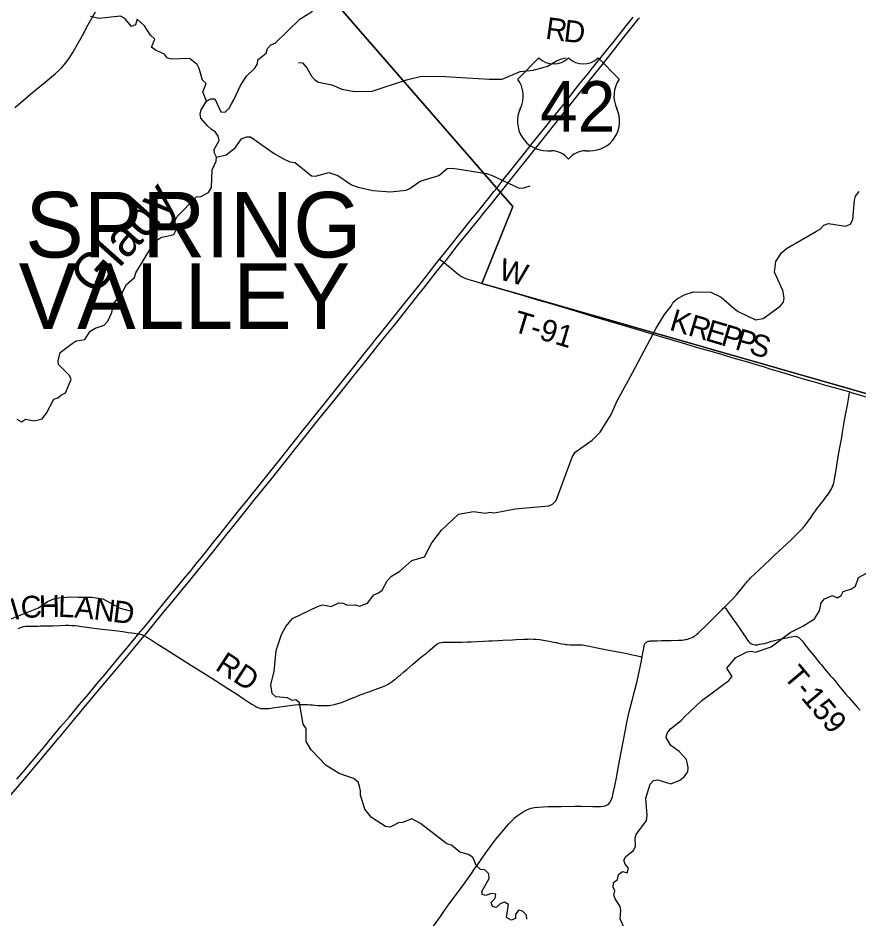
# Model space of a CAD drawing. Extents: x 1410790 to 1770854, y 448063 to 770588.
# Drawn here: x 1548426 to 1559967, y 591590 to 603957 of the extents above; entities that cross this region are included whole.
import ezdxf

# ---------------------------------------------------------------- set-up
doc = ezdxf.new("R2010")
doc.units = 0
for name, color, linetype in [('GM_X_County_Road', 7, 'Continuous'), ('GM_X_Minor_River', 7, 'Continuous'), ('GM_X_Minor_River_Text', 7, 'Continuous'), ('GM_X_Township', 7, 'Continuous'), ('GM_X_Township_Road', 7, 'Continuous'), ('GM_X_Township_Road_Text', 7, 'Continuous'), ('GM_X_Township_Text', 7, 'Continuous'), ('GM_X_US_Location', 7, 'Continuous'), ('GM_X_US_Route', 7, 'Continuous'), ('GM_X_US_Shield', 7, 'Continuous')]:
    doc.layers.add(name, color=color, linetype=linetype)

msp = doc.modelspace()

# ---------------------------------------------------------------- linework, layer by layer
at = {"layer": 'GM_X_County_Road'}
msp.add_lwpolyline([(1548381, 602731), (1548460, 602795), (1548604, 602915), (1548798, 603077), (1548940, 603194), (1548991, 603240), (1549028, 603276), (1549061, 603313), (1549097, 603359), (1549134, 603412), (1549178, 603485), (1549254, 603619), (1549310, 603719), (1549386, 603857), (1549488, 604041)], dxfattribs=at)
at = {"layer": 'GM_X_Minor_River'}
for points in [[(1552293, 603940), (1552466, 604053)], [(1548411, 598449), (1548472, 598416), (1548527, 598451), (1548647, 598429), (1548756, 598455), (1548815, 598532), (1548918, 598723), (1548973, 598744), (1549024, 598785), (1549076, 598810), (1549154, 598996), (1549133, 599052), (1548981, 599203), (1548976, 599253), (1549006, 599365), (1549168, 599488), (1549225, 599524), (1549343, 599544), (1549418, 599657), (1549486, 599700), (1549607, 599740), (1549659, 599797), (1549715, 599914), (1549737, 600028), (1549774, 600086), (1549827, 600131), (1549916, 600300), (1550024, 600396), (1550045, 600460), (1550255, 600807), (1550339, 600914), (1550396, 600951), (1550450, 600958), (1550563, 600986), (1550594, 601040), (1550584, 601178), (1550609, 601234), (1550877, 601502), (1550935, 601507), (1551042, 601560), (1551083, 601631), (1551089, 601874), (1551145, 601991), (1551152, 602045), (1551121, 602102), (1551118, 602154), (1551186, 602275), (1551173, 602335), (1551134, 602390), (1551079, 602431), (1551025, 602476), (1550937, 602584), (1550926, 602638), (1550941, 602696), (1551013, 602817), (1551072, 602848), (1551128, 602847), (1551211, 602671), (1551269, 602664), (1551326, 602720), (1551357, 602779), (1551390, 602833), (1551480, 603032), (1551562, 603157), (1551677, 603267), (1551714, 603330), (1551719, 603385), (1551830, 603477), (1551850, 603537), (1551897, 603590), (1551953, 603613), (1552293, 603940)], [(1551013, 602817), (1550963, 602942), (1551009, 603058), (1550958, 603103), (1550913, 603266), (1550885, 603317), (1550779, 603403), (1550534, 603391), (1550476, 603404), (1550435, 603459), (1550314, 603515), (1550260, 603558), (1550304, 603667), (1550245, 603721), (1550161, 603850), (1550060, 603942), (1550037, 603864), (1549982, 603841), (1549941, 603892), (1549892, 603951), (1549832, 603982), (1549533, 603949), (1549419, 603977)], [(1552277, 603345), (1552331, 603340), (1552390, 603275), (1552455, 603159), (1552498, 603109), (1552549, 603078), (1552733, 603040), (1552868, 602982), (1553044, 602947), (1553287, 602955), (1553757, 603109), (1553964, 603158), (1554287, 603156), (1554890, 603118), (1555068, 603119), (1555318, 603223), (1555499, 603240), (1555691, 603298), (1555824, 603372), (1555891, 603395), (1555943, 603410)], [(1551152, 602045), (1551281, 602077), (1551407, 602175), (1551492, 602298), (1551564, 602325), (1551616, 602326), (1551941, 602096), (1552060, 602029), (1552158, 601984), (1552228, 601974), (1552455, 601792), (1552509, 601787), (1552691, 601838), (1552816, 601796), (1553004, 601668), (1553092, 601637), (1553296, 601589), (1553538, 601573), (1553751, 601593), (1553803, 601615), (1553945, 601716), (1554199, 601794), (1554317, 601892), (1554392, 601895), (1554857, 601823), (1554933, 601796), (1555303, 601623), (1555369, 601624), (1555456, 601654)], [(1551970, 595273), (1552043, 595493), (1552103, 595605), (1552193, 595713), (1552543, 595884), (1552607, 595901), (1552723, 595879), (1552828, 595929), (1552886, 595926), (1552942, 595899), (1553054, 595903), (1553112, 595884), (1553223, 595926), (1553309, 596037), (1553372, 596066), (1553423, 596103), (1553493, 596230), (1553552, 596294), (1553664, 596362), (1553832, 596509), (1554006, 596561), (1554103, 596751), (1554236, 596925), (1554469, 597146), (1554678, 597181), (1554842, 597160), (1554902, 597173), (1554966, 597166), (1555250, 597221), (1555712, 597259), (1555762, 597282), (1555813, 597334), (1556030, 597931), (1556071, 597999), (1556303, 598163), (1556415, 598270), (1556567, 598516), (1556644, 598693), (1556858, 599088), (1557183, 599702), (1557296, 599889), (1557390, 600001), (1557417, 600055), (1557476, 600106), (1557582, 600164), (1557695, 600198), (1557933, 600194), (1558074, 600126), (1558256, 599972), (1558307, 599927), (1558548, 599815), (1558651, 599831), (1558884, 600002), (1558929, 600057), (1558942, 600113), (1558920, 600218), (1558808, 600468), (1558826, 600614), (1558903, 600733), (1558970, 600794), (1559383, 601030), (1559435, 601057), (1559486, 601112), (1559549, 601135), (1559781, 601099), (1559852, 601128), (1559883, 601196), (1559905, 601458), (1559920, 601510), (1559969, 601575)], [(1558278, 595180), (1558434, 595256), (1558488, 595265), (1558546, 595250), (1558762, 595324), (1559024, 595520), (1559198, 595607), (1559354, 595709), (1559424, 595820), (1559448, 595930), (1559495, 595985), (1559604, 596029), (1559666, 595996), (1559722, 596029), (1559751, 596085), (1559866, 596121), (1559919, 596156), (1559959, 596278), (1560068, 596336)], [(1547522, 595341), (1547529, 595404), (1547583, 595426), (1547868, 595441), (1548084, 595523), (1548155, 595568), (1548257, 595675), (1548318, 595704), (1548709, 595863), (1548829, 595946), (1548940, 595992), (1549137, 596012), (1549255, 596006), (1549439, 596007), (1549591, 595985), (1549830, 595856), (1549963, 595820)], [(1555407, 591588), (1555404, 591644), (1555347, 591696), (1555295, 591709), (1555252, 591650), (1555255, 591596), (1555194, 591575), (1555129, 591609), (1555155, 591789), (1555101, 591820), (1555043, 591797), (1554990, 591748), (1554936, 591760), (1554919, 591816), (1554972, 591877), (1554981, 591929), (1554926, 591940), (1554847, 591914), (1554795, 591925), (1554794, 591978), (1554892, 592146), (1554885, 592208), (1554830, 592264), (1554774, 592269), (1554713, 592325), (1554689, 592383), (1554668, 592434), (1554606, 592473), (1554487, 592508), (1554373, 592603), (1554313, 592619), (1553950, 592902), (1553832, 592965), (1553702, 592912), (1553646, 592909), (1553533, 592850), (1553471, 592861), (1553279, 592984), (1553185, 593096), (1553127, 593290), (1553125, 593350), (1553114, 593413), (1553093, 593470), (1553028, 593517), (1552831, 593588), (1552653, 593696), (1552449, 593910), (1552382, 594024), (1552379, 594204), (1552337, 594265), (1552291, 594559), (1552240, 594597), (1552187, 594588), (1552126, 594625), (1551964, 594641), (1551913, 594684), (1551894, 594809), (1551943, 594989), (1551970, 595273)], [(1556741, 591479), (1556691, 591592), (1556700, 591704), (1556689, 591759), (1556621, 591867), (1556604, 591921), (1556617, 591975), (1556594, 592026), (1556598, 592090), (1556651, 592133), (1556666, 592201), (1556723, 592241), (1556787, 592222), (1556802, 592286), (1556757, 592341), (1556738, 592396), (1556766, 592447), (1556874, 592529), (1556901, 592588), (1556895, 592699), (1556910, 592751), (1557051, 592940), (1557062, 593008), (1557043, 593249), (1557101, 593440), (1557145, 593491), (1557207, 593500), (1557386, 593443), (1557507, 593497), (1557566, 593539), (1557616, 593609), (1557623, 593671), (1557598, 593779), (1557498, 593890), (1557383, 593973), (1557322, 594083), (1557333, 594139), (1557378, 594200), (1557525, 594315), (1557572, 594366), (1557809, 594591), (1558180, 594863), (1558225, 594916), (1558155, 595034), (1558197, 595087), (1558278, 595180)]]:
    msp.add_lwpolyline(points, dxfattribs=at)
at = {"layer": 'GM_X_Township'}
for points in [[(1552638, 604338), (1555014, 601600), (1555215, 601370), (1554791, 600315), (1559857, 598862), (1560954, 598548), (1562111, 598216), (1562136, 598154), (1562218, 598097), (1563366, 597767), (1564098, 597556), (1564970, 597306), (1566014, 597006), (1566675, 596842), (1569232, 596259), (1568709, 594179), (1568599, 593721), (1568287, 592417), (1568081, 591556)], [(1568081, 591556), (1568287, 592417), (1568599, 593721), (1568709, 594179), (1569232, 596259), (1566675, 596842), (1566014, 597006), (1564970, 597306), (1564098, 597556), (1563366, 597767), (1562218, 598097), (1562136, 598154), (1562111, 598216), (1560954, 598548), (1559857, 598862), (1554791, 600315), (1555215, 601370), (1555014, 601600), (1552638, 604338)]]:
    msp.add_lwpolyline(points, dxfattribs=at)
at = {"layer": 'GM_X_Township_Road'}
for points in [[(1554212, 600647), (1554226, 600636), (1554273, 600599)], [(1554273, 600599), (1554335, 600550), (1554374, 600518), (1554437, 600464), (1554483, 600429), (1554514, 600409)], [(1554514, 600409), (1554519, 600406), (1554547, 600391), (1554581, 600379), (1554675, 600351), (1554940, 600271), (1554990, 600258), (1555056, 600238), (1555182, 600201), (1555248, 600182), (1555315, 600163), (1555365, 600148), (1555449, 600122), (1555496, 600107), (1555603, 600076), (1555676, 600056), (1555782, 600024), (1556011, 599955), (1556337, 599857), (1556558, 599791), (1556791, 599722), (1556960, 599671), (1557151, 599614), (1557277, 599576), (1557418, 599533), (1557525, 599502), (1557661, 599462), (1557780, 599426), (1557901, 599392), (1558046, 599350), (1558109, 599332), (1558235, 599294), (1558337, 599265), (1558436, 599236), (1558537, 599206), (1558650, 599172), (1558759, 599139), (1558891, 599099), (1559023, 599061), (1559070, 599047), (1559189, 599011), (1559268, 598988), (1559372, 598958), (1559520, 598914), (1559624, 598886), (1559757, 598849), (1559826, 598829), (1559840, 598825)], [(1558122, 595872), (1558130, 595880), (1558155, 595904), (1558192, 595939), (1558221, 595970), (1558240, 595991), (1558279, 596035), (1558330, 596095), (1558398, 596179), (1558414, 596199), (1558428, 596214), (1558438, 596227), (1558449, 596239), (1558464, 596256), (1558479, 596271), (1558535, 596325), (1558671, 596453), (1558752, 596531), (1558795, 596571), (1558869, 596640), (1559039, 596800), (1559075, 596834), (1559115, 596872), (1559143, 596899), (1559160, 596917), (1559174, 596932), (1559185, 596944), (1559194, 596954), (1559206, 596969), (1559217, 596982), (1559229, 596997), (1559245, 597018), (1559258, 597036), (1559268, 597049), (1559288, 597075), (1559310, 597107), (1559342, 597156), (1559370, 597194), (1559390, 597221), (1559407, 597243), (1559430, 597272), (1559453, 597303), (1559478, 597335), (1559513, 597382), (1559547, 597428), (1559563, 597450), (1559576, 597471), (1559589, 597494), (1559600, 597516), (1559606, 597529), (1559610, 597539), (1559615, 597554), (1559617, 597562), (1559620, 597574), (1559631, 597627), (1559640, 597678), (1559656, 597781), (1559683, 597940), (1559705, 598063), (1559725, 598174), (1559747, 598299), (1559769, 598437), (1559787, 598532), (1559807, 598645), (1559822, 598724), (1559837, 598813), (1559840, 598825)], [(1559840, 598825), (1559860, 598819), (1560142, 598735), (1560240, 598702), (1560301, 598684), (1560361, 598669), (1560430, 598651), (1560535, 598626), (1560663, 598596), (1560803, 598561), (1560943, 598523), (1561095, 598481), (1561120, 598474), (1561164, 598461), (1561208, 598448), (1561366, 598405), (1561735, 598304), (1561874, 598266), (1562020, 598226), (1562102, 598202), (1562143, 598190), (1562155, 598187)], [(1556990, 595189), (1556999, 595242), (1557008, 595285), (1557017, 595333), (1557019, 595343), (1557020, 595348), (1557022, 595354), (1557024, 595359), (1557027, 595365), (1557030, 595370), (1557033, 595375), (1557036, 595379), (1557039, 595382), (1557045, 595387), (1557051, 595392), (1557057, 595396), (1557063, 595398), (1557068, 595401), (1557074, 595402), (1557082, 595404), (1557092, 595404), (1557106, 595406), (1557129, 595407), (1557152, 595408), (1557191, 595409), (1557258, 595411), (1557296, 595412), (1557391, 595413), (1557490, 595416), (1557517, 595418), (1557542, 595419), (1557563, 595422), (1557581, 595424), (1557596, 595427), (1557612, 595431), (1557627, 595435), (1557637, 595438), (1557651, 595443), (1557664, 595449), (1557685, 595460), (1557704, 595470), (1557721, 595483), (1557738, 595495), (1557765, 595518), (1557803, 595554), (1557845, 595595), (1557914, 595664), (1557979, 595730), (1558003, 595753), (1558087, 595838), (1558099, 595851), (1558115, 595865), (1558122, 595872)], [(1558122, 595872), (1558138, 595850), (1558164, 595815), (1558236, 595710), (1558285, 595641), (1558337, 595566), (1558384, 595499), (1558414, 595452), (1558437, 595416), (1558453, 595395), (1558468, 595381), (1558484, 595369), (1558503, 595361), (1558523, 595356), (1558542, 595353), (1558552, 595353), (1558575, 595355), (1558601, 595360), (1558635, 595365), (1558668, 595372), (1558728, 595390), (1558772, 595403), (1558824, 595417), (1558863, 595426), (1558905, 595436), (1558947, 595444), (1558976, 595450), (1559014, 595459), (1559036, 595464), (1559065, 595468), (1559090, 595470), (1559106, 595468), (1559123, 595464), (1559137, 595457), (1559161, 595437), (1559189, 595406), (1559215, 595372), (1559238, 595341), (1559288, 595277), (1559341, 595210), (1559431, 595102), (1559451, 595077), (1559499, 595018), (1559518, 594995), (1559548, 594961), (1559573, 594931), (1559601, 594899), (1559633, 594863), (1559662, 594825), (1559689, 594792), (1559712, 594764), (1559788, 594676), (1559822, 594634), (1559922, 594521), (1559948, 594492), (1559982, 594456)], [(1548426, 595578), (1548450, 595588), (1548475, 595597), (1548500, 595604), (1548531, 595607), (1548560, 595609), (1548605, 595611), (1548659, 595610), (1548696, 595610), (1548734, 595612), (1548816, 595614), (1548901, 595616), (1548997, 595619), (1549077, 595621), (1549122, 595621), (1549165, 595620), (1549208, 595618), (1549245, 595614), (1549272, 595610), (1549435, 595587), (1549502, 595578), (1549622, 595564), (1549754, 595548), (1549863, 595534), (1549938, 595524), (1549988, 595517), (1550024, 595511), (1550048, 595508), (1550081, 595503)], [(1550081, 595503), (1550104, 595498), (1550123, 595493), (1550142, 595486), (1550159, 595478)], [(1550159, 595478), (1550196, 595456), (1550240, 595429), (1550337, 595367), (1550468, 595285), (1550722, 595123), (1550844, 595046), (1550999, 594948), (1551136, 594862), (1551306, 594752), (1551436, 594669), (1551515, 594617), (1551586, 594569), (1551636, 594538), (1551676, 594514), (1551705, 594498), (1551729, 594489), (1551754, 594481), (1551771, 594479), (1551791, 594478), (1551831, 594477), (1551871, 594480), (1551952, 594491), (1552056, 594506), (1552091, 594512), (1552186, 594524), (1552270, 594532), (1552320, 594534), (1552355, 594533), (1552398, 594532), (1552430, 594530), (1552466, 594528), (1552498, 594525), (1552534, 594522), (1552593, 594520), (1552636, 594518), (1552655, 594518), (1552694, 594521), (1552717, 594524), (1552769, 594534), (1552813, 594546), (1552863, 594563), (1552909, 594581), (1552977, 594606), (1553033, 594629)], [(1553033, 594629), (1553037, 594630), (1553122, 594665), (1553152, 594676), (1553195, 594692), (1553226, 594703), (1553253, 594714), (1553312, 594735), (1553426, 594776), (1553472, 594796), (1553507, 594814), (1553535, 594831), (1553562, 594850), (1553594, 594875), (1553610, 594888), (1553644, 594916), (1553659, 594929), (1553720, 594982), (1553760, 595015), (1553840, 595083), (1553909, 595143), (1553940, 595168), (1553987, 595205), (1554026, 595236), (1554041, 595249), (1554056, 595261), (1554086, 595287), (1554144, 595340), (1554172, 595362), (1554191, 595373), (1554211, 595381), (1554239, 595387), (1554255, 595389), (1554274, 595389), (1554317, 595389), (1554385, 595390), (1554441, 595390), (1554510, 595391), (1554590, 595393), (1554644, 595395), (1554729, 595398), (1554814, 595401), (1554889, 595406), (1554935, 595408), (1555014, 595411), (1555079, 595415), (1555210, 595422), (1555262, 595425), (1555374, 595431), (1555429, 595432), (1555452, 595434), (1555500, 595433), (1555526, 595432), (1555588, 595425), (1555662, 595413), (1555717, 595403), (1555778, 595391), (1555804, 595386), (1555820, 595383), (1555842, 595378), (1555890, 595368), (1555929, 595360), (1555945, 595358), (1555964, 595356), (1556004, 595353), (1556053, 595352), (1556066, 595352), (1556086, 595353), (1556125, 595354), (1556167, 595351), (1556212, 595345), (1556270, 595334), (1556311, 595326), (1556372, 595314), (1556398, 595309), (1556510, 595286), (1556683, 595252), (1556758, 595237), (1556880, 595211), (1556990, 595189)], [(1554129, 591489), (1554224, 591623), (1554279, 591704), (1554345, 591798), (1554483, 591986), (1554570, 592105), (1554638, 592201), (1554690, 592277), (1554721, 592319), (1554814, 592450), (1554870, 592528), (1554919, 592597), (1554961, 592655), (1554989, 592692), (1555069, 592787), (1555129, 592858), (1555161, 592895), (1555201, 592938), (1555241, 592977), (1555274, 593004), (1555317, 593035), (1555370, 593069), (1555408, 593089), (1555439, 593102), (1555467, 593111), (1555513, 593119), (1555569, 593125), (1555631, 593129), (1555707, 593132), (1555880, 593135), (1556067, 593137), (1556156, 593137), (1556313, 593135), (1556418, 593135), (1556456, 593138), (1556482, 593143), (1556503, 593150), (1556519, 593159), (1556534, 593171), (1556544, 593183), (1556552, 593195), (1556573, 593243), (1556583, 593273), (1556595, 593318), (1556616, 593417), (1556637, 593526), (1556663, 593662), (1556700, 593858), (1556717, 593948), (1556731, 594022), (1556762, 594187), (1556783, 594289), (1556813, 594434), (1556852, 594590), (1556891, 594732), (1556922, 594856), (1556955, 595007), (1556976, 595110), (1556990, 595189)]]:
    msp.add_lwpolyline(points, dxfattribs=at)
at = {"layer": 'GM_X_US_Route'}
for points in [[(1548411, 593509), (1548503, 593616), (1548570, 593697), (1548769, 593933), (1548910, 594102), (1549016, 594230), (1549126, 594361), (1549272, 594534), (1549392, 594678), (1549508, 594816), (1549602, 594929), (1549707, 595055), (1549815, 595183), (1549895, 595279), (1550048, 595463), (1550081, 595503), (1550174, 595615), (1550312, 595781), (1550427, 595925), (1550577, 596107), (1550728, 596289), (1550810, 596387), (1550863, 596454), (1550920, 596526), (1551015, 596644), (1551128, 596784), (1551180, 596847), (1551333, 597040), (1551440, 597173), (1551583, 597353), (1551785, 597603), (1552045, 597929), (1552321, 598275), (1552643, 598677), (1552911, 599013), (1553057, 599195), (1553160, 599326), (1553277, 599472), (1553334, 599544), (1553384, 599606), (1553527, 599785), (1553637, 599924), (1553743, 600057), (1553920, 600277), (1554022, 600406), (1554147, 600566), (1554212, 600647), (1554241, 600684), (1554369, 600843), (1554493, 600999), (1554619, 601155), (1554753, 601320), (1554835, 601423), (1554883, 601482), (1554957, 601575), (1555000, 601628), (1555085, 601736), (1555200, 601879), (1555383, 602106), (1555497, 602251), (1555639, 602427), (1555743, 602558), (1555921, 602781), (1556119, 603034), (1556188, 603118), (1556254, 603200), (1556311, 603272), (1556411, 603398), (1556520, 603533), (1556592, 603623), (1556702, 603762), (1556866, 603967)], [(1556742, 603694), (1556943, 603946)], [(1556943, 603946), (1556953, 603959)], [(1548988, 594077), (1549003, 594095), (1549134, 594251), (1549468, 594651), (1549619, 594833), (1549767, 595009), (1549914, 595185), (1550030, 595323), (1550159, 595478), (1550175, 595497), (1550289, 595637), (1550387, 595756), (1550610, 596027), (1550801, 596258), (1550959, 596450), (1551112, 596642), (1551280, 596852), (1551396, 596999), (1551563, 597206), (1551682, 597355), (1551889, 597613), (1552345, 598185), (1552556, 598449), (1552819, 598776), (1553026, 599035), (1553203, 599255), (1553351, 599443), (1553480, 599605), (1553591, 599743), (1553909, 600144), (1554010, 600269), (1554180, 600486), (1554273, 600599), (1554309, 600643), (1554352, 600697), (1554459, 600834), (1554576, 600980), (1554764, 601212), (1554807, 601265), (1554914, 601399), (1555059, 601581), (1555240, 601806), (1555386, 601988), (1555600, 602258), (1555773, 602476), (1555898, 602633), (1556110, 602900), (1556255, 603082), (1556483, 603366), (1556617, 603536), (1556742, 603694)], [(1548038, 592996), (1548144, 593100), (1548233, 593192), (1548303, 593266), (1548360, 593329), (1548421, 593401), (1548648, 593670), (1548988, 594077)]]:
    msp.add_lwpolyline(points, dxfattribs=at)
at = {"layer": 'GM_X_US_Shield'}
for p, q in [((1555575, 603410), (1555285, 603120)), ((1556677, 603120), (1556387, 603410)), ((1555691, 602134), (1555749, 602134)), ((1556213, 602134), (1556271, 602134))]:
    msp.add_line(p, q, dxfattribs=at)
for centre, radius, start, end in [((1555778, 603617), 290, 225.573, 314.427), ((1556184, 603617), 290, 225.573, 314.427), ((1554952, 602887), 406, 334.5471, 35.0009), ((1557010, 602887), 406, 144.9991, 205.4529), ((1555686, 602540), 406, 154.8319, 270.6383), ((1556276, 602540), 406, 269.3617, 25.1681), ((1555749, 601844), 290, 36.8699, 90), ((1556213, 601844), 290, 90, 143.1301)]:
    msp.add_arc(centre, radius, start, end, dxfattribs=at)

# ---------------------------------------------------------------- texts
at = {"layer": 'GM_X_Minor_River_Text'}
msp.add_text('Glady', height=499.9, rotation=48.2616, dxfattribs=at).set_placement((1549470, 600130))
at = {"layer": 'GM_X_Township_Road_Text'}
for s, rotation, p in [('R', 351.8782, (1555653, 603675)), ('D', 353.2021, (1555904, 603639)), ('W', 344.5585, (1555007, 600376)), ('K', 343.4511, (1557352, 599681)), ('T-91', 343.4106, (1555202, 599659)), ('R', 343.4514, (1557606, 599606)), ('E', 343.4506, (1557842, 599536)), ('P', 343.4502, (1558057, 599472)), ('P', 343.445, (1558251, 599414)), ('S', 342.9836, (1558444, 599357)), ('I', 16.4301, (1548371, 595687)), ('C', 3.2411, (1548471, 595718)), ('H', 0.8743, (1548714, 595732)), ('L', 358.3498, (1548974, 595736)), ('A', 354.0882, (1549193, 595730)), ('N', 352.7205, (1549454, 595703)), ('D', 352.7471, (1549716, 595670)), ('RD', 326.8524, (1551118, 595020)), ('T-159', 310.0704, (1558918, 594913))]:
    msp.add_text(s, height=300, rotation=rotation, dxfattribs=at).set_placement(p)
at = {"layer": 'GM_X_Township_Text'}
for s, p in [('SPRING', (1548525, 600670)), ('VALLEY', (1548435, 599690))]:
    msp.add_text(s, height=900, rotation=0, dxfattribs=at).set_placement(p)
at = {"layer": 'GM_X_US_Location'}
for s in ['0', '/']:
    msp.add_text(s, height=1, dxfattribs=at).set_placement((1555981, 602738))
msp.add_text('42', height=1, rotation=0, dxfattribs=at).set_placement((1555774, 602531))
at = {"layer": 'GM_X_US_Shield'}
msp.add_text('42', height=696.1, dxfattribs=at).set_placement((1555589, 602395))

doc.saveas('drawing.dxf')
